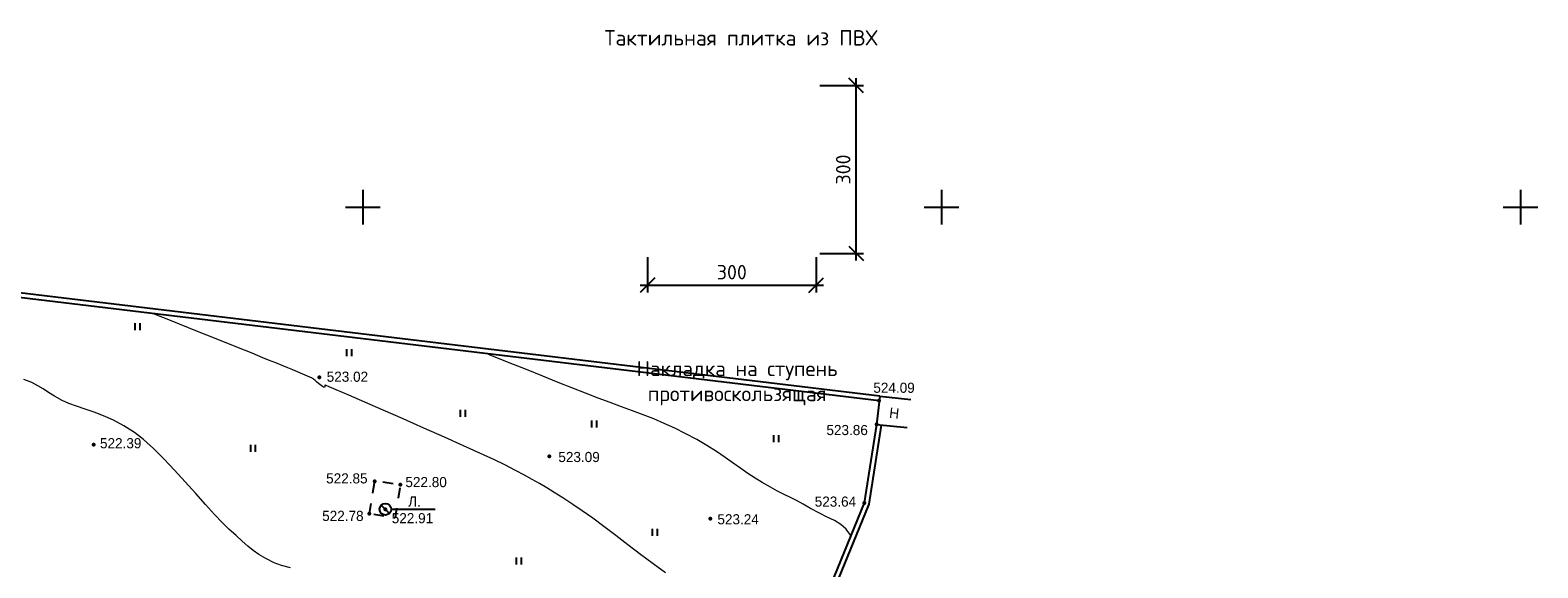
# Model space of a CAD drawing. Header units: millimetres. Extents: x -1999051 to 910003, y -179169 to 459591.
# Tile 378 of 656: x -1776276 to -1646051, y 155507 to 201987. Entities that reach past the tile are written whole.
import ezdxf

# ---------------------------------------------------------------- set-up
doc = ezdxf.new("R2010")
doc.units = ezdxf.units.MM
doc.linetypes.add('Д_ТРОТ_ТРУБА', pattern=[3, 1.5, -1.5])
doc.layers.get('Defpoints').update_dxf_attribs({"lineweight": 30, "true_color": 0x00b0eb})
for name, color, linetype in [('(001) Сетка', 92, 'Continuous'), ('(004) Точки рельефа', 7, 'Continuous'), ('(007) Здания', 7, 'Continuous'), ('(011) Колодцы', 7, 'Continuous'), ('(022) Возд. Линии', 7, 'Continuous'), ('(025) Дорога', 7, 'Continuous'), ('(031) Горизонтали', 42, 'Continuous'), ('(036) Растительность', 7, 'Continuous'), ('(040) Ограда', 7, 'Continuous')]:
    doc.layers.add(name, color=color, linetype=linetype)
doc.layers.add('Пол релин', color=160, linetype='Continuous', lineweight=30)
doc.styles.add('#_text', font='isocpeur.ttf')
doc.styles.add('BM-431', font='txt')
doc.styles.add('D-431', font='txt')
doc.styles.add('GOST_R', font='txt', dxfattribs={"oblique": 15})
doc.styles.add('P-131', font='txt')
doc.styles.add('S', font='txtwr', dxfattribs={"oblique": 15})
doc.styles.get("Standard").update_dxf_attribs({"font": 'isocpeui.ttf'})
doc.styles.add('Tahoma', font='tahoma.ttf')
doc.linetypes.add('ОГРАДА_БЕТ', pattern='A,4,["|",Standard,S=0.8,R=0,X=0,Y=-0.8],4', length=8)
doc.dimstyles.new('Р100', dxfattribs={"dimscale": 100, "dimtxt": 2.5, "dimasz": 2.5, "dimexe": 1.25, "dimexo": 0.625, "dimgap": 1, "dimtad": 1, "dimdec": 0, "dimtxsty": 'GOST_R', "dimblk": 'OBLIQUE', "dimcen": 2.5, "dimdle": 1.25, "dimadec": 0, "dimazin": 0, "dimtfac": 1, "dimtdec": 0, "dimtmove": 0, "dimatfit": 3, "dimldrblk": 'OBLIQUE', "dimfxl": 1, "dimarcsym": 0})

# ---------------------------------------------------------------- blocks, each defined once
blk = doc.blocks.new('I04010')
for p, q in [((-0.412273, 0.007146), (-0.412273, 1.207146)), ((0.387727, 1.207146), (0.387727, 0.007146))]:
    blk.add_line(p, q)
blk = doc.blocks.new('Setka')
at = {"layer": '(001) Сетка'}
for p, q in [((0, 1.5), (0, -1.5)), ((-1.5, 0), (1.5, 0))]:
    blk.add_line(p, q, dxfattribs=at)
blk = doc.blocks.new('I01171-flat-4')
at = {"layer": '(011) Колодцы'}
blk.add_line((-0.36, 0.35), (0.35, -0.35), dxfattribs=at)
blk.add_circle((0, 0), 0.5, dxfattribs=at)
at = {"color": 4, "style": 'S', "oblique": 15}
blk.add_attdef('Z', (0.81, -0.55), '', height=1, dxfattribs=at)
blk = doc.blocks.new('A$C05d28b1e')
at = {"layer": '(004) Точки рельефа', "color": 7, "linetype": 'ByBlock', "lineweight": -2}
for p in [(30573, 173111), (78939, 171095), (78719, 169049), (11095, 167307), (50459, 166279), (35380, 164130), (37596, 163828), (36287, 161705), (77648, 162259), (34918, 161331), (64358, 160896)]:
    blk.add_point(p, dxfattribs=at)
at = {"layer": '(022) Возд. Линии', "color": 0, "ltscale": 600, "flags": 128}
blk.add_lwpolyline([(36792, 161705), (40580, 161705)], dxfattribs=at)
at = {"layer": '(025) Дорога', "linetype": 'Д_ТРОТ_ТРУБА', "ltscale": 600, "flags": 128}
blk.add_lwpolyline([(34918, 161331), (35390, 164192), (37596, 163828), (37124, 160967)], close=True, dxfattribs=at)
at = {"layer": '(031) Горизонтали', "color": 42, "linetype": 'Continuous', "lineweight": 0, "ltscale": 600}
for points in [[(28109, 156641), (27317, 156849), (26697, 157077), (25959, 157444), (25362, 157796), (24859, 158152), (24398, 158531), (23931, 158952), (23409, 159435), (22780, 159999), (22223, 160533), (21542, 161252), (20764, 162111), (19911, 163067), (19010, 164075), (18083, 165091), (17157, 166072), (16255, 166972), (15401, 167749), (14621, 168358), (13710, 168934), (12820, 169403), (11958, 169785), (11133, 170101), (10352, 170372), (9625, 170618), (8959, 170861), (8363, 171120), (7709, 171473), (7192, 171801), (6741, 172107), (6285, 172392), (5752, 172659), (5071, 172912)], [(60484, 156213), (59408, 156992), (58322, 157802), (57242, 158622), (56184, 159431), (55164, 160207), (54198, 160928), (53303, 161575), (52495, 162124), (51625, 162688), (50883, 163161), (50226, 163568), (49607, 163937), (48980, 164293), (48300, 164662), (47522, 165070), (46600, 165544), (45730, 165968), (44518, 166533), (43044, 167204), (41386, 167947), (39625, 168729), (37841, 169516), (36111, 170274), (34516, 170969), (33136, 171567), (32050, 172035), (31446, 172293), (31174, 172408), (31088, 172442), (31076, 172446), (31068, 172437), (31059, 172398), (31052, 172317), (31036, 172246), (30956, 172268), (30865, 172318), (30737, 172407), (30517, 172569), (30336, 172712), (30216, 172845), (30088, 172966), (29904, 173062), (29575, 173208), (29153, 173387), (28689, 173584), (28297, 173750), (27863, 173931), (27377, 174132), (26829, 174357), (26206, 174611), (25718, 174808), (24775, 175188), (23447, 175722), (21806, 176381), (19923, 177138), (17868, 177964), (16251, 178613)], [(76503, 159447), (76093, 159989), (75618, 160397), (75076, 160726), (74463, 161031), (73778, 161366), (73019, 161784), (72379, 162153), (71808, 162460), (71271, 162730), (70736, 162994), (70172, 163278), (69545, 163611), (68824, 164020), (68219, 164394), (67610, 164802), (66984, 165240), (66330, 165704), (65634, 166189), (64885, 166692), (64071, 167209), (63179, 167734), (62198, 168264), (61281, 168718), (60377, 169130), (59477, 169512), (58570, 169873), (57646, 170224), (56694, 170576), (55703, 170940), (54664, 171324), (53566, 171741), (52398, 172201), (51217, 172675), (49895, 173207), (48472, 173778), (46988, 174375), (45483, 174979), (45029, 175162)]]:
    blk.add_lwpolyline(points, dxfattribs=at)
at = {"layer": '(040) Ограда', "linetype": 'ОГРАДА_БЕТ', "ltscale": 600, "flags": 128}
for points in [[(78939, 171095), (1747, 180352)], [(79114, 168987), (78036, 162151), (72300, 148067), (75787, 143752), (76777, 141458), (78404, 139239), (107660, 107650), (97834, 80410)]]:
    blk.add_lwpolyline(points, dxfattribs=at)
at = {"layer": '(040) Ограда', "ltscale": 600, "flags": 128}
for points in [[(78987, 171492), (1795, 180749)], [(78719, 169049), (77648, 162259), (71840, 147999), (75441, 143543), (76428, 141258), (78095, 138984), (107201, 107557), (97119, 79607), (98114, 79156), (98532, 80158), (97458, 80546)]]:
    blk.add_lwpolyline(points, dxfattribs=at)
at = {"ltscale": 600}
for points in [[(78987, 171492), (78719, 169049), (81349, 168766)], [(78987, 171492), (81664, 171204)]]:
    blk.add_lwpolyline(points, dxfattribs=at)
at = {"layer": '(001) Сетка', "xscale": 1000, "yscale": 1000, "zscale": 1000}
for p in [(34335, 187831), (84335, 187831), (134335, 187831)]:
    blk.add_blockref('Setka', p, dxfattribs=at)
at = {"layer": '(022) Возд. Линии', "xscale": 1000, "yscale": 1000, "zscale": 1000}
blk.add_blockref('I01171-flat-4', (36292, 161705), dxfattribs=at)
at = {"layer": '(036) Растительность', "linetype": 'Continuous', "xscale": 500, "yscale": 500, "zscale": 500}
for p in [(14888, 177197), (33178, 174947), (42978, 169702), (54337, 168766), (70052, 167499), (24865, 166671), (59575, 159403), (47830, 156924)]:
    blk.add_blockref('I04010', p, dxfattribs=at)
at = {"layer": '(004) Точки рельефа', "linetype": 'ByBlock', "char_height": 875, "attachment_point": 4, "style": 'D-431'}
for s, insert in [('523.02', (31223, 173161)), ('524.09', (78438, 172206)), ('523.86', (74387, 168552)), ('522.39', (11641, 167413)), ('523.09', (51230, 166221)), ('522.85', (31175, 164374)), ('522.80', (38021, 164054)), ('523.64', (73375, 162366)), ('522.78', (30832, 161132)), ('522.91', (36842, 160932)), ('523.24', (64970, 160838))]:
    blk.add_mtext(s, dxfattribs=dict(at, insert=insert))
at = {"layer": '(007) Здания', "style": 'P-131'}
blk.add_text('Н', height=880, rotation=353.69467, dxfattribs=at).set_placement((79775, 169624))
at = {"layer": '(011) Колодцы', "style": 'BM-431'}
blk.add_text('Л.', height=875, dxfattribs=at).set_placement((38267, 161939))
blk = doc.blocks.new('_Oblique')
at = {"color": 0, "linetype": 'ByBlock', "lineweight": -2}
blk.add_line((-0.5, -0.5), (0.5, 0.5), dxfattribs=at)
blk = doc.blocks.new('*D836')
at = {"color": 0, "lineweight": -2, "ltscale": 500, "transparency": 16777216}
for p, q in [((-1722958, 182373), (-1722958, 179318)), ((-1708383, 182373), (-1708383, 179318)), ((-1723583, 179943), (-1707758, 179943))]:
    blk.add_line(p, q, dxfattribs=at)
at = {"layer": 'Defpoints', "color": 0, "ltscale": 500, "transparency": 16777216}
for p in [(-1722958, 182686), (-1708383, 182686), (-1708383, 179943)]:
    blk.add_point(p, dxfattribs=at)
at = {"color": 0, "lineweight": -2, "ltscale": 500, "transparency": 16777216, "xscale": 1250, "yscale": 1250, "zscale": 1250, "rotation": 180}
blk.add_blockref('_Oblique', (-1722958, 179943), dxfattribs=at)
at = {"color": 0, "lineweight": -2, "ltscale": 500, "transparency": 16777216, "xscale": 1250, "yscale": 1250, "zscale": 1250}
blk.add_blockref('_Oblique', (-1708383, 179943), dxfattribs=at)
at = {"color": 0, "ltscale": 500, "transparency": 16777216, "insert": (-1715670, 181068), "char_height": 1250, "attachment_point": 5, "style": '#_text', "bg_fill": 3, "box_fill_scale": 1.1, "bg_fill_color": 256, "bg_fill_true_color": 13158600, "bg_fill_transparency": 0}
blk.add_mtext('300', dxfattribs=at)
blk = doc.blocks.new('*D837')
at = {"color": 0, "lineweight": -2, "ltscale": 100, "transparency": 16777216}
for p, q in [((-1708070, 197198), (-1704302, 197198)), ((-1704927, 182061), (-1704927, 197823)), ((-1708070, 182686), (-1704302, 182686))]:
    blk.add_line(p, q, dxfattribs=at)
at = {"layer": 'Defpoints', "color": 0, "ltscale": 100, "transparency": 16777216}
for p in [(-1708383, 197198), (-1704927, 197198), (-1708383, 182686)]:
    blk.add_point(p, dxfattribs=at)
at = {"color": 0, "lineweight": -2, "ltscale": 100, "transparency": 16777216, "xscale": 1250, "yscale": 1250, "zscale": 1250}
for p, rotation in [((-1704927, 197198), 90), ((-1704927, 182686), 270)]:
    blk.add_blockref('_Oblique', p, dxfattribs=dict(at, rotation=rotation))
at = {"color": 0, "ltscale": 100, "transparency": 16777216, "insert": (-1706052, 189942), "char_height": 1250, "attachment_point": 5, "rotation": 90, "style": '#_text', "bg_fill": 3, "box_fill_scale": 1.1, "bg_fill_color": 256, "bg_fill_true_color": 13158600, "bg_fill_transparency": 0}
blk.add_mtext('300', dxfattribs=at)

msp = doc.modelspace()

# ---------------------------------------------------------------- block references
at = {"color": 5, "lineweight": 50}
msp.add_blockref('A$C05d28b1e', (-1781886.09, -1136.91), dxfattribs=at)

# ---------------------------------------------------------------- texts
at = {"layer": 'Пол релин', "ltscale": 100, "insert": (-1714875.62, 201987.3), "char_height": 1330.3549, "width": 29570.5585, "attachment_point": 2, "style": 'Tahoma'}
msp.add_mtext('\\A1;{\\fISOCPEUR|b0|i0|c204|p34;Тактильная плитка из ПВХ}', dxfattribs=at)

# ---------------------------------------------------------------- next in the draw order: texts
at = {"layer": 'Пол релин', "ltscale": 100, "insert": (-1715210.94, 173381.3), "char_height": 1300.0608, "width": 28897.1938, "attachment_point": 2, "style": 'Tahoma'}
msp.add_mtext('{\\fISOCPEUR|b0|i0|c204|p34;Накладка на ступень противоскользящая }', dxfattribs=at)

# ---------------------------------------------------------------- next in the draw order: dimensions: what is measured, and where the dimension line sits
at = {"ltscale": 500}
dim = msp.add_linear_dim(base=(-1708382.69, 179942.71), p1=(-1722957.98, 182685.53), p2=(-1708382.69, 182685.53), text='300', dimstyle='Р100', override={"dimscale": 500, "dimtxsty": '#_text', "dimfxl": 200, "dimfxlon": 1, "dimtfill": 1, "dimarcsym": 1}, dxfattribs=at)
dim.commit()
dim.dimension.update_dxf_attribs({"geometry": '*D836', "text_midpoint": (-1715670.34, 181067.71)})

# ---------------------------------------------------------------- next in the draw order: dimensions: what is measured, and where the dimension line sits
at = {"ltscale": 100}
dim = msp.add_linear_dim(base=(-1704926.5, 197197.61), p1=(-1708382.69, 182685.53), p2=(-1708382.69, 197197.61), angle=90, text='300', dimstyle='Р100', override={"dimscale": 500, "dimtxsty": '#_text', "dimfxl": 200, "dimfxlon": 1, "dimtfill": 1, "dimarcsym": 1}, dxfattribs=at)
dim.commit()
dim.dimension.update_dxf_attribs({"geometry": '*D837', "text_midpoint": (-1706051.5, 189941.57)})

doc.saveas('drawing.dxf')
